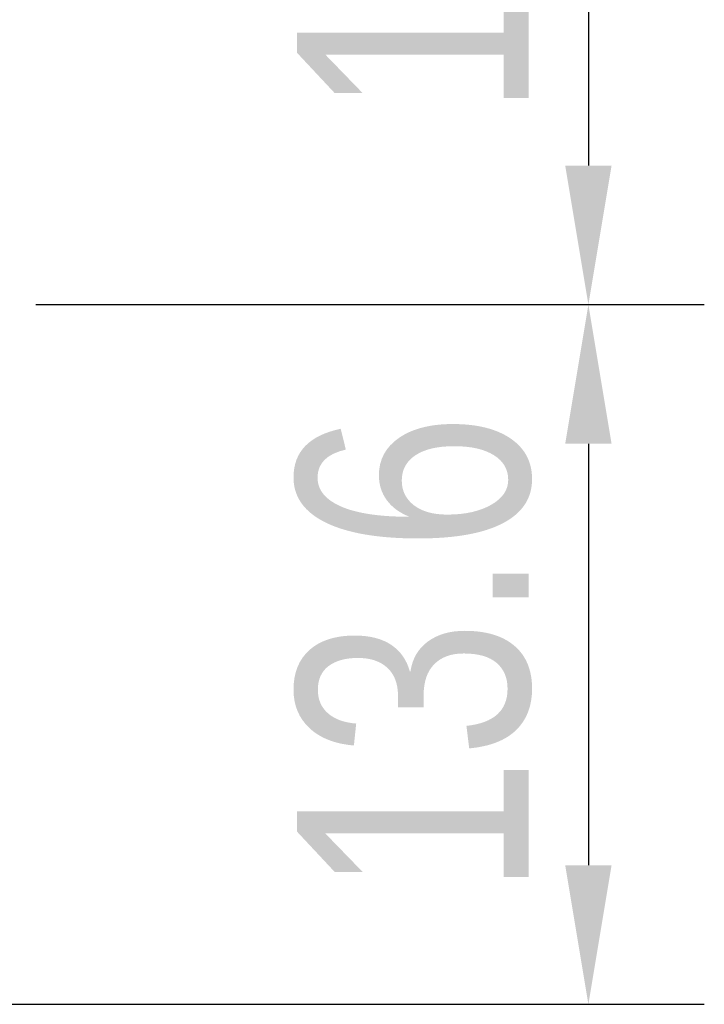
# Model space of a CAD drawing. Header units: millimetres. Extents: x 42 to 554, y 166 to 335.
# Tile 324 of 410: x 518 to 531, y 190 to 209. Entities that reach past the tile are written whole.
import ezdxf

# ---------------------------------------------------------------- set-up
doc = ezdxf.new("R2010")
doc.units = ezdxf.units.MM
doc.header["$LTSCALE"] = 30.734
doc.header["$PDMODE"] = 3
doc.header["$PDSIZE"] = 0.3125
doc.layers.get('Defpoints').update_dxf_attribs({"linetype": 'CONTINUOUS'})
doc.layers.add('Dim', color=6, linetype='CONTINUOUS', lineweight=13)
doc.styles.get("Standard").update_dxf_attribs({"font": 'txt', "width": 0.8})
doc.dimstyles.new('ISO-25_WS', dxfattribs={"dimscale": 1.8, "dimtxt": 2.5, "dimasz": 1.5, "dimexe": 1.25, "dimexo": 0.625, "dimtad": 1, "dimdsep": 46, "dimtxsty": 'Standard', "dimcen": 2.5, "dimadec": 0, "dimazin": 0, "dimtfac": 1, "dimtmove": 0, "dimatfit": 3, "dimfxl": 1, "dimtolj": 1, "dimtzin": 0, "dimarcsym": 0})

# ---------------------------------------------------------------- blocks, each defined once
blk = doc.blocks.new('*D33')
at = {"layer": 'Defpoints', "color": 0}
for p in [(516.926, 203.299), (516.244, 189.714), (528.774, 189.714)]:
    blk.add_point(p, dxfattribs=at)
at = {"layer": 'Dim', "color": 0, "lineweight": -2}
for p, q in [((518.051, 203.299), (531.024, 203.299)), ((528.774, 200.599), (528.774, 192.414)), ((517.369, 189.714), (531.024, 189.714))]:
    blk.add_line(p, q, dxfattribs=at)
at = {"layer": 'Dim', "color": 0}
for points in [[(529.224, 200.599), (528.324, 200.599), (528.774, 203.299)], [(528.324, 192.414), (529.224, 192.414), (528.774, 189.714)]]:
    blk.add_solid(points, dxfattribs=at)
at = {"layer": 'Dim', "color": 0, "insert": (525.399, 196.507), "char_height": 4.5, "attachment_point": 5, "rotation": 90}
blk.add_mtext('\\A1;13.6', dxfattribs=at)
blk = doc.blocks.new('*D34')
at = {"layer": 'Defpoints', "color": 0}
for p in [(516.926, 218.564), (516.926, 203.299), (528.774, 203.299)]:
    blk.add_point(p, dxfattribs=at)
at = {"layer": 'Dim', "color": 0, "lineweight": -2}
for p, q in [((518.051, 218.564), (531.024, 218.564)), ((528.774, 215.864), (528.774, 205.999)), ((518.051, 203.299), (531.024, 203.299))]:
    blk.add_line(p, q, dxfattribs=at)
at = {"layer": 'Dim', "color": 0}
for points in [[(529.224, 215.864), (528.324, 215.864), (528.774, 218.564)], [(528.324, 205.999), (529.224, 205.999), (528.774, 203.299)]]:
    blk.add_solid(points, dxfattribs=at)
at = {"layer": 'Dim', "color": 0, "insert": (525.399, 211.628), "char_height": 4.5, "attachment_point": 5, "rotation": 90}
blk.add_mtext('\\A1;15.3', dxfattribs=at)

msp = doc.modelspace()

# ---------------------------------------------------------------- dimensions: what is measured, and where the dimension line sits
at = {"layer": 'Dim'}
dim = msp.add_linear_dim(base=(528.774, 203.299), p1=(516.926, 218.564), p2=(516.926, 203.299), angle=90, dimstyle='ISO-25_WS', override={"dimdec": 1}, dxfattribs=at)
dim.commit()
dim.dimension.update_dxf_attribs({"geometry": '*D34', "text_midpoint": (528.774, 211.628), "dimtype": 160})
dim = msp.add_linear_dim(base=(528.774, 189.714), p1=(516.926, 203.299), p2=(516.244, 189.714), angle=90, dimstyle='ISO-25_WS', override={"dimdec": 1}, dxfattribs=at)
dim.commit()
dim.dimension.update_dxf_attribs({"geometry": '*D33', "text_midpoint": (525.399, 196.507)})

doc.saveas('drawing.dxf')
